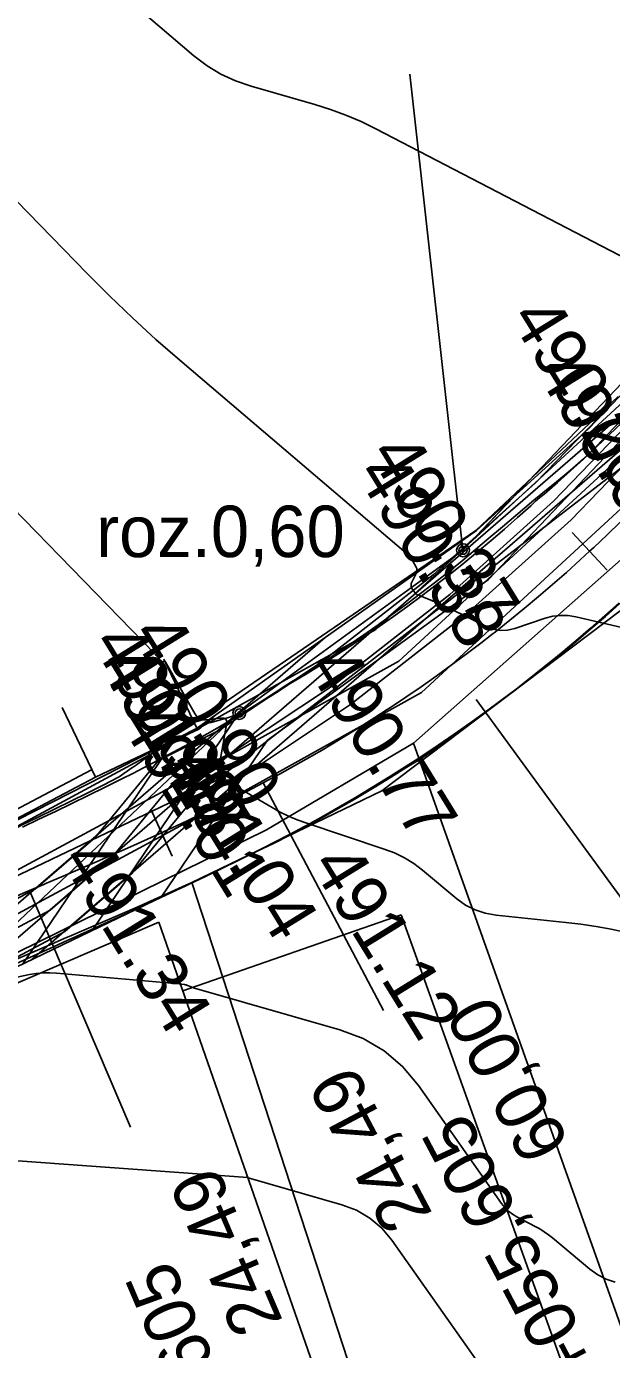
# Model space of a CAD drawing. Extents: x -636600 to -628587, y -1090963 to -1085869.
# Drawn here: x -629274.5 to -629251.8, y -1085984.8 to -1085933.3 of the extents above; entities that cross this region are included whole.
import ezdxf

# ---------------------------------------------------------------- set-up
doc = ezdxf.new("R2010")
doc.units = 0
for name, color, linetype in [('01_OBVOD PÚ', 7, 'Continuous'), ('01_PARCELY_NÁVRH_PC', 7, 'Continuous'), ('07_ELEKTRO', 7, 'Continuous'), ('07_OCH_P A POPISY TI', 7, 'Continuous'), ('07_PLYNOVOD', 7, 'Continuous'), ('07_SDĚLOVACÍ', 7, 'Continuous'), ('07_VODOVOD', 7, 'Continuous'), ('20', 7, 'Continuous'), ('23', 7, 'Continuous'), ('33', 7, 'Continuous'), ('40', 7, 'Continuous'), ('42', 7, 'Continuous'), ('53', 7, 'Continuous'), ('Ex_Major Contours', 7, 'Continuous'), ('Ex_Minor Contours', 7, 'Continuous'), ('HEKTOMETRY20', 7, 'Continuous'), ('HL_BODY', 7, 'Continuous'), ('koty_vše', 7, 'Continuous'), ('POLOMERY', 7, 'Continuous'), ('popis', 7, 'Continuous'), ('situace_osa', 7, 'Continuous'), ('situace_těleso', 7, 'Continuous'), ('situace_vozovka', 7, 'Continuous'), ('VRCHOLY', 7, 'Continuous')]:
    doc.layers.add(name, color=color, linetype=linetype)

msp = doc.modelspace()

# ---------------------------------------------------------------- linework, layer by layer
at = {"layer": '01_OBVOD PÚ'}
for points in [[(-629155.01, -1085907.367), (-629156.256, -1085907.727), (-629165.804, -1085910.346), (-629173.347, -1085912.35), (-629177.805, -1085913.411), (-629195.991, -1085915.596), (-629203.29, -1085916.168), (-629208.252, -1085915.919), (-629220.17, -1085915.312), (-629224.699, -1085915.078), (-629231.201, -1085923.503), (-629240.071, -1085935.001), (-629245.493, -1085941.466), (-629252.697, -1085948.984), (-629257.046, -1085952.941), (-629267.93, -1085960.629), (-629269.557, -1085961.458), (-629278.874, -1085966.203), (-629292.164, -1085971.594), (-629296.97, -1085973.575), (-629300.843, -1085975.792), (-629302.092, -1085979.972), (-629318.438, -1085984.147)], [(-629266.244, -1086057.957), (-629268.803, -1086050.997), (-629269.843, -1086048.172), (-629290.687, -1085986.561), (-629293.491, -1085977.856), (-629280.741, -1085972.694), (-629268.115, -1085966.609), (-629257.413, -1085999.399), (-629247.153, -1086029.228), (-629248.071, -1086029.796), (-629246.732, -1086033.353), (-629237.453, -1086057.957)]]:
    msp.add_lwpolyline(points, dxfattribs=at)
at = {"layer": '01_PARCELY_NÁVRH_PC'}
msp.add_lwpolyline([(-629316.364, -1085988.132), (-629296.619, -1085985.712), (-629293.491, -1085977.856), (-629280.741, -1085972.694), (-629268.115, -1085966.609), (-629260.726, -1085963.048), (-629250.835, -1085955.574), (-629239.092, -1085942.609), (-629224.409, -1085923.812), (-629231.201, -1085923.503), (-629240.071, -1085935.001), (-629245.493, -1085941.466), (-629252.697, -1085948.984), (-629257.046, -1085952.941), (-629267.93, -1085960.629), (-629269.557, -1085961.458), (-629278.874, -1085966.203), (-629292.164, -1085971.594), (-629296.97, -1085973.575), (-629300.843, -1085975.792), (-629302.092, -1085979.972), (-629318.438, -1085984.147)], dxfattribs=at)
at = {"layer": '07_ELEKTRO'}
for points in [[(-629220.42, -1085921.603), (-629257.564, -1085953.778), (-629257.663, -1085953.377)], [(-629257.564, -1085953.778), (-629277.793, -1085971.273)]]:
    msp.add_lwpolyline(points, dxfattribs=at)
at = {"layer": '07_OCH_P A POPISY TI'}
for points in [[(-629289.631, -1085976.293), (-629282.97, -1085972.177), (-629266.615, -1085963.364), (-629259.189, -1085959.233), (-629243.829, -1085945.088), (-629222.673, -1085920.382), (-629178.506, -1085918.51), (-629175.654, -1085932.991)], [(-629227.696, -1085919.057), (-629228.755, -1085922.658), (-629231.951, -1085928.064), (-629235.22, -1085932.607), (-629238.779, -1085936.608), (-629241.334, -1085939.589), (-629242.878, -1085941.253), (-629244.081, -1085942.792), (-629247.296, -1085946.362), (-629250.144, -1085949.185), (-629253.365, -1085952.522), (-629257.446, -1085956.186), (-629261.942, -1085959.701), (-629266.068, -1085962.444), (-629268.139, -1085963.469), (-629270.441, -1085966.264), (-629273.053, -1085968.514), (-629277.493, -1085970.882), (-629282.931, -1085973.369), (-629286.092, -1085974.86)], [(-629220.145, -1085922.687), (-629256.909, -1085954.534)], [(-629269.302, -1085967.181), (-629265.174, -1085961.085), (-629256.582, -1085954.835), (-629236.492, -1085933.709), (-629204.92, -1085924.311)], [(-629283.187, -1085968.887), (-629268.056, -1085960.733), (-629260.959, -1085956.785), (-629247.266, -1085944.175)], [(-629277.462, -1085968.599), (-629274.19, -1085966.854), (-629271.877, -1085964.861), (-629269.411, -1085961.866), (-629267.071, -1085960.707), (-629263.113, -1085958.079), (-629258.732, -1085954.653), (-629254.754, -1085951.081), (-629252.338, -1085948.578)], [(-629256.909, -1085954.534), (-629274.34, -1085969.609)], [(-629262.933, -1085957.099), (-629281.161, -1085972.864)], [(-629267.184, -1085960.103), (-629267.842, -1085960.657), (-629268.815, -1085961.111)], [(-629274.68, -1085969.773), (-629268.815, -1085961.111)]]:
    msp.add_lwpolyline(points, dxfattribs=at)
at = {"layer": '07_PLYNOVOD'}
msp.add_lwpolyline([(-629250.856, -1085948.482), (-629254.059, -1085951.801), (-629258.089, -1085955.419), (-629262.528, -1085958.89), (-629266.569, -1085961.575), (-629268.775, -1085962.668), (-629271.159, -1085965.563), (-629273.622, -1085967.684), (-629277.936, -1085969.985), (-629279.093, -1085967.409), (-629279.468, -1085966.782)], dxfattribs=at)
at = {"layer": '07_SDĚLOVACÍ'}
msp.add_lwpolyline([(-629255.597, -1085951.623), (-629257.575, -1085953.703), (-629266.269, -1085960.026), (-629271.991, -1085968.477)], dxfattribs=at)
at = {"layer": '07_VODOVOD'}
msp.add_lwpolyline([(-629294.765, -1085977.701), (-629283.72, -1085970.878), (-629267.335, -1085962.049), (-629260.074, -1085958.009), (-629244.911, -1085944.045), (-629223.388, -1085918.911), (-629177.284, -1085916.957), (-629174.472, -1085931.229)], dxfattribs=at)
at = {"layer": '20'}
for p, q in [((-629267.911, -1085960.641), (-629269.198, -1085957.931)), ((-629271.864, -1085962.519), (-629273.151, -1085959.809)), ((-629267.911, -1085960.641), (-629271.864, -1085962.519))]:
    msp.add_line(p, q, dxfattribs=at)
at = {"layer": '23'}
for p, q in [((-629251.548, -1085947.723), (-629257.074, -1085952.935)), ((-629257.074, -1085952.935), (-629267.847, -1085960.307)), ((-629272.013, -1085962.236), (-629279.023, -1085965.92)), ((-629271.864, -1085962.519), (-629278.874, -1085966.203)), ((-629280.657, -1085972.982), (-629269.395, -1085968.152)), ((-629269.395, -1085968.152), (-629262, -1085989.367)), ((-629268.462, -1085970.827), (-629259.977, -1085967.87)), ((-629259.977, -1085967.87), (-629249.084, -1085998.249))]:
    msp.add_line(p, q, dxfattribs=at)
at = {"layer": '33'}
for centre, radius in [((-629257.575, -1085953.703), 0.25), ((-629257.575, -1085953.703), 0.158), ((-629257.575, -1085953.703), 0.05), ((-629266.269, -1085960.026), 0.25), ((-629266.269, -1085960.026), 0.158), ((-629266.269, -1085960.026), 0.05)]:
    msp.add_circle(centre, radius, dxfattribs=at)
at = {"layer": '40'}
for p, q in [((-629259.499, -1085961.204), (-629244.495, -1085947.914)), ((-629250.538, -1085949.814), (-629267.19, -1085962.664)), ((-629265.213, -1085964.57), (-629259.499, -1085961.204)), ((-629267.19, -1085962.664), (-629282.379, -1085969.909)), ((-629280.93, -1085972.293), (-629265.213, -1085964.57))]:
    msp.add_line(p, q, dxfattribs=at)
at = {"layer": '42'}
msp.add_line((-629246.64, -1085997.315), (-629259.499, -1085961.204), dxfattribs=at)
at = {"layer": '53'}
for p, q in [((-629237.303, -1085932.386), (-629257.575, -1085953.703)), ((-629257.575, -1085953.703), (-629266.269, -1085960.026))]:
    msp.add_line(p, q, dxfattribs=at)
for points in [[(-629257.575, -1085953.703), (-629259.641, -1085935.202)], [(-629287.29, -1085979.843), (-629266.269, -1085960.026)]]:
    msp.add_lwpolyline(points, dxfattribs=at)
at = {"layer": 'Ex_Major Contours'}
msp.add_lwpolyline([(-629248.807, -1085943.633), (-629260.957, -1085937.325), (-629261.534, -1085937.043), (-629262.123, -1085936.792), (-629262.725, -1085936.57), (-629263.337, -1085936.379), (-629265.813, -1085935.674), (-629266.416, -1085935.467), (-629266.987, -1085935.2), (-629267.525, -1085934.873), (-629268.031, -1085934.486), (-629271.217, -1085931.768)], dxfattribs=at)
at = {"layer": 'Ex_Minor Contours'}
for points in [[(-629241.841, -1085958.921), (-629253.191, -1085956.29), (-629253.491, -1085956.241), (-629253.79, -1085956.234), (-629254.086, -1085956.269), (-629254.38, -1085956.346), (-629255.555, -1085956.738), (-629255.845, -1085956.806), (-629256.131, -1085956.816), (-629256.413, -1085956.767), (-629256.69, -1085956.659), (-629258.087, -1085955.965), (-629258.216, -1085955.902), (-629258.346, -1085955.843), (-629258.477, -1085955.785), (-629258.609, -1085955.73), (-629259.336, -1085955.438), (-629259.369, -1085955.422), (-629259.4, -1085955.401), (-629259.426, -1085955.377), (-629259.45, -1085955.348), (-629259.558, -1085955.195), (-629259.568, -1085955.178), (-629259.576, -1085955.16), (-629259.582, -1085955.142), (-629259.585, -1085955.122), (-629259.592, -1085955.042), (-629259.592, -1085955.022), (-629259.59, -1085955.003), (-629259.585, -1085954.984), (-629259.577, -1085954.966), (-629259.397, -1085954.608), (-629259.373, -1085954.544), (-629259.365, -1085954.481), (-629259.374, -1085954.418), (-629259.4, -1085954.355), (-629259.535, -1085954.103), (-629259.571, -1085954.042), (-629259.613, -1085953.985), (-629259.659, -1085953.932), (-629259.711, -1085953.884), (-629268.581, -1085946.319), (-629269.511, -1085945.507), (-629270.421, -1085944.675), (-629271.312, -1085943.822), (-629272.183, -1085942.949), (-629276.318, -1085938.708)], [(-629251.226, -1085968.554), (-629251.81, -1085968.428), (-629252.398, -1085968.321), (-629252.988, -1085968.232), (-629253.582, -1085968.162), (-629256.291, -1085967.884), (-629256.71, -1085967.811), (-629257.103, -1085967.68), (-629257.472, -1085967.49), (-629257.817, -1085967.243), (-629259.148, -1085966.137), (-629259.49, -1085965.878), (-629259.852, -1085965.655), (-629260.233, -1085965.466), (-629260.634, -1085965.312), (-629263.679, -1085964.3), (-629264.019, -1085964.177), (-629264.351, -1085964.036), (-629264.676, -1085963.879), (-629264.992, -1085963.704), (-629266.834, -1085962.624), (-629266.852, -1085962.614), (-629266.87, -1085962.604), (-629266.888, -1085962.594), (-629266.906, -1085962.585), (-629267.011, -1085962.533), (-629267.022, -1085962.528), (-629267.032, -1085962.524), (-629267.035, -1085962.523), (-629267.037, -1085962.521), (-629267.039, -1085962.519), (-629267.041, -1085962.517), (-629267.089, -1085962.449), (-629267.096, -1085962.436), (-629267.101, -1085962.423), (-629267.102, -1085962.409), (-629267.101, -1085962.395), (-629266.762, -1085960.474), (-629266.758, -1085960.353), (-629266.796, -1085960.271), (-629266.876, -1085960.228), (-629266.997, -1085960.224), (-629267.565, -1085960.288), (-629267.698, -1085960.286), (-629267.813, -1085960.249), (-629267.91, -1085960.178), (-629267.99, -1085960.071), (-629269.152, -1085958.024), (-629269.16, -1085958.013), (-629269.17, -1085958.007), (-629269.181, -1085958.007), (-629269.194, -1085958.013), (-629269.255, -1085958.05), (-629269.264, -1085958.054), (-629269.272, -1085958.054), (-629269.28, -1085958.051), (-629269.286, -1085958.044), (-629269.311, -1085958.009), (-629269.318, -1085958), (-629269.324, -1085957.991), (-629269.331, -1085957.983), (-629269.338, -1085957.974), (-629269.452, -1085957.838), (-629269.474, -1085957.813), (-629269.496, -1085957.788), (-629269.519, -1085957.764), (-629269.542, -1085957.74), (-629279.272, -1085947.76)], [(-629275.57, -1085970.432), (-629274.421, -1085970.193), (-629274.16, -1085970.148), (-629273.897, -1085970.123), (-629273.633, -1085970.117), (-629273.369, -1085970.131), (-629268.611, -1085970.552), (-629268.584, -1085970.555), (-629268.556, -1085970.558), (-629268.529, -1085970.562), (-629268.502, -1085970.566), (-629268.394, -1085970.583), (-629268.367, -1085970.588), (-629268.341, -1085970.595), (-629268.314, -1085970.603), (-629268.289, -1085970.612), (-629268.144, -1085970.668), (-629268.111, -1085970.681), (-629268.078, -1085970.692), (-629268.045, -1085970.703), (-629268.011, -1085970.713), (-629262.356, -1085972.337), (-629261.45, -1085972.678), (-629260.64, -1085973.153), (-629259.924, -1085973.762), (-629259.304, -1085974.506), (-629256.071, -1085979.084), (-629255.946, -1085979.24), (-629255.806, -1085979.379), (-629255.651, -1085979.499), (-629255.48, -1085979.602), (-629254.765, -1085979.978), (-629254.589, -1085980.076), (-629254.419, -1085980.183), (-629254.255, -1085980.299), (-629254.097, -1085980.424), (-629252.639, -1085981.636), (-629252.333, -1085981.855), (-629252.006, -1085982.023), (-629251.657, -1085982.139)], [(-629253.679, -1085989.948), (-629260.34, -1085980.515), (-629260.735, -1085980.042), (-629261.191, -1085979.653), (-629261.708, -1085979.351), (-629262.285, -1085979.133), (-629265.928, -1085978.087), (-629265.931, -1085978.086), (-629265.934, -1085978.083), (-629265.937, -1085978.076), (-629265.939, -1085978.074), (-629265.943, -1085978.072), (-629276.68, -1085977.298)]]:
    msp.add_lwpolyline(points, dxfattribs=at)
at = {"layer": 'HEKTOMETRY20'}
for points in [[(-629251.973, -1085954.475), (-629253.332, -1085953.008)], [(-629268.874, -1085965.587), (-629269.707, -1085963.769)]]:
    msp.add_lwpolyline(points, dxfattribs=at)
at = {"layer": 'HL_BODY'}
for points in [[(-629265.345, -1085962.744), (-629260.666, -1085971.582)], [(-629274.426, -1085966.924), (-629270.499, -1085976.121)]]:
    msp.add_lwpolyline(points, dxfattribs=at)
at = {"layer": 'POLOMERY'}
for points in [[(-629265.345, -1085962.744), (-629260.666, -1085971.582)], [(-629274.426, -1085966.924), (-629270.499, -1085976.121)]]:
    msp.add_lwpolyline(points, dxfattribs=at)
at = {"layer": 'situace_osa'}
msp.add_lwpolyline([(-629251.453, -1085952.599), (-629251.97, -1085953.099), (-629252.493, -1085953.593), (-629252.652, -1085953.741), (-629252.823, -1085953.899), (-629253.022, -1085954.081), (-629253.557, -1085954.562), (-629254.097, -1085955.036), (-629254.643, -1085955.504), (-629255.195, -1085955.966), (-629255.752, -1085956.421), (-629256.314, -1085956.869), (-629256.458, -1085956.982), (-629256.882, -1085957.31), (-629257.455, -1085957.745), (-629258.034, -1085958.172), (-629258.617, -1085958.593), (-629259.205, -1085959.007), (-629259.799, -1085959.413), (-629260.397, -1085959.813), (-629260.521, -1085959.894), (-629260.999, -1085960.205), (-629261.607, -1085960.59), (-629262.219, -1085960.967), (-629262.836, -1085961.338), (-629262.962, -1085961.413), (-629263.457, -1085961.701), (-629264.082, -1085962.056), (-629264.711, -1085962.404), (-629264.812, -1085962.458), (-629265.345, -1085962.744), (-629265.978, -1085963.075), (-629266.615, -1085963.398), (-629267.255, -1085963.715), (-629267.898, -1085964.026), (-629268.544, -1085964.332), (-629269.192, -1085964.632), (-629269.291, -1085964.678), (-629269.842, -1085964.929), (-629270.493, -1085965.221), (-629271.147, -1085965.51), (-629271.801, -1085965.796), (-629272.457, -1085966.08), (-629273.113, -1085966.362), (-629273.769, -1085966.643), (-629273.87, -1085966.686), (-629274.426, -1085966.924), (-629276.514, -1085967.816)], dxfattribs=at)
at = {"layer": 'situace_těleso'}
for points in [[(-629267.671, -1085960.447), (-629267.36, -1085960.39), (-629266.694, -1085960.196), (-629266.134, -1085960.02), (-629266.041, -1085959.963), (-629265.458, -1085959.6), (-629264.88, -1085959.23), (-629264.424, -1085958.932), (-629264.304, -1085958.859), (-629263.721, -1085958.5), (-629263.143, -1085958.133), (-629262.569, -1085957.76), (-629262.117, -1085957.459), (-629262, -1085957.38), (-629261.435, -1085956.994), (-629260.876, -1085956.6), (-629260.321, -1085956.2), (-629259.769, -1085955.795), (-629259.222, -1085955.385), (-629258.679, -1085954.969), (-629258.279, -1085954.654), (-629258.142, -1085954.546), (-629257.611, -1085954.115), (-629257.085, -1085953.679), (-629256.564, -1085953.235), (-629256.043, -1085952.793), (-629255.518, -1085952.355), (-629254.997, -1085951.911), (-629254.803, -1085951.745), (-629254.63, -1085951.606), (-629254.468, -1085951.475), (-629253.938, -1085951.04), (-629253.411, -1085950.599), (-629252.891, -1085950.153), (-629252.403, -1085949.673), (-629251.926, -1085949.178), (-629251.453, -1085948.675)], [(-629251.477, -1085955.777), (-629252.035, -1085956.273), (-629252.6, -1085956.762), (-629253.171, -1085957.243), (-629253.748, -1085957.717), (-629254.33, -1085958.183), (-629254.919, -1085958.642), (-629255.069, -1085958.758), (-629255.511, -1085959.096), (-629256.101, -1085959.553), (-629256.696, -1085960.003), (-629257.297, -1085960.447), (-629257.902, -1085960.884), (-629258.512, -1085961.314), (-629259.127, -1085961.739), (-629259.253, -1085961.828), (-629259.759, -1085962.137), (-629260.391, -1085962.534), (-629261.029, -1085962.923), (-629261.67, -1085963.305), (-629261.802, -1085963.382), (-629262.316, -1085963.679), (-629262.966, -1085964.047), (-629263.62, -1085964.407), (-629263.724, -1085964.463), (-629264.278, -1085964.76), (-629264.938, -1085965.095), (-629265.603, -1085965.415), (-629266.265, -1085965.738), (-629266.927, -1085966.056), (-629267.586, -1085966.377), (-629268.244, -1085966.694), (-629268.345, -1085966.742), (-629268.903, -1085967.007), (-629269.561, -1085967.315), (-629270.219, -1085967.62), (-629270.876, -1085967.922), (-629271.532, -1085968.221), (-629272.188, -1085968.518), (-629272.841, -1085968.814), (-629272.941, -1085968.859), (-629273.493, -1085969.108), (-629275.563, -1085970.042)], [(-629269.255, -1085961.304), (-629267.93, -1085960.629), (-629267.671, -1085960.447)], [(-629289.746, -1085970.613), (-629289.63, -1085970.63), (-629289.215, -1085970.5), (-629288.629, -1085970.317), (-629288.039, -1085970.133), (-629283.965, -1085968.509), (-629279.373, -1085966.529), (-629279.282, -1085966.497), (-629277.422, -1085965.69), (-629275.379, -1085964.693), (-629274.833, -1085964.431), (-629274.735, -1085964.384), (-629274.094, -1085964.076), (-629273.455, -1085963.767), (-629272.819, -1085963.457), (-629272.186, -1085963.146), (-629271.557, -1085962.832), (-629270.935, -1085962.508), (-629270.443, -1085962.163), (-629270.355, -1085962.101), (-629269.781, -1085961.69), (-629269.255, -1085961.304)]]:
    msp.add_lwpolyline(points, dxfattribs=at)
at = {"layer": 'situace_vozovka'}
for points in [[(-629251.391, -1085948.734), (-629251.888, -1085949.215), (-629252.386, -1085949.689), (-629252.888, -1085950.157), (-629253.394, -1085950.617), (-629253.907, -1085951.073), (-629254.425, -1085951.522), (-629254.583, -1085951.657), (-629254.752, -1085951.8), (-629254.941, -1085951.973), (-629255.45, -1085952.431), (-629255.965, -1085952.883), (-629256.485, -1085953.329), (-629257.01, -1085953.769), (-629257.541, -1085954.202), (-629258.077, -1085954.629), (-629258.214, -1085954.737), (-629258.618, -1085955.049), (-629259.164, -1085955.463), (-629259.714, -1085955.871), (-629260.27, -1085956.271), (-629260.83, -1085956.665), (-629261.395, -1085957.053), (-629261.965, -1085957.433), (-629262.083, -1085957.511), (-629262.539, -1085957.807), (-629263.118, -1085958.173), (-629263.701, -1085958.533), (-629264.288, -1085958.886), (-629264.409, -1085958.957), (-629264.868, -1085959.251), (-629265.45, -1085959.615), (-629266.036, -1085959.972), (-629266.13, -1085960.028), (-629266.627, -1085960.322), (-629267.22, -1085960.663), (-629267.818, -1085960.999), (-629268.422, -1085961.33), (-629269.031, -1085961.657), (-629269.646, -1085961.979), (-629270.265, -1085962.298), (-629270.36, -1085962.346), (-629270.888, -1085962.613), (-629271.515, -1085962.926), (-629272.146, -1085963.236), (-629272.781, -1085963.545), (-629273.418, -1085963.852), (-629274.058, -1085964.158), (-629274.701, -1085964.465)], [(-629251.507, -1085955.744), (-629252.062, -1085956.243), (-629252.622, -1085956.736), (-629253.189, -1085957.221), (-629253.761, -1085957.7), (-629254.339, -1085958.172), (-629254.923, -1085958.637), (-629255.072, -1085958.754), (-629255.512, -1085959.095), (-629256.107, -1085959.546), (-629256.707, -1085959.989), (-629257.312, -1085960.426), (-629257.922, -1085960.855), (-629258.538, -1085961.277), (-629259.158, -1085961.691), (-629259.287, -1085961.776), (-629259.784, -1085962.098), (-629260.414, -1085962.497), (-629261.049, -1085962.889), (-629261.689, -1085963.274), (-629261.82, -1085963.351), (-629262.333, -1085963.65), (-629262.982, -1085964.019), (-629263.635, -1085964.38), (-629263.739, -1085964.436), (-629264.292, -1085964.733), (-629264.948, -1085965.075), (-629265.606, -1085965.41), (-629266.266, -1085965.736), (-629266.927, -1085966.056), (-629267.589, -1085966.369), (-629268.252, -1085966.677), (-629268.353, -1085966.723), (-629268.915, -1085966.979), (-629269.578, -1085967.276), (-629270.241, -1085967.57), (-629270.903, -1085967.859), (-629271.565, -1085968.146), (-629272.226, -1085968.43), (-629272.885, -1085968.712), (-629272.985, -1085968.755), (-629273.543, -1085968.993), (-629275.631, -1085969.885)]]:
    msp.add_lwpolyline(points, dxfattribs=at)
at = {"layer": 'VRCHOLY'}
msp.add_lwpolyline([(-629257.058, -1085959.508), (-629245.263, -1085975.659)], dxfattribs=at)

# ---------------------------------------------------------------- texts
at = {"layer": 'HL_BODY'}
for s, rotation, p in [('KP0+055,605', 117.8977, (-629249.872, -1085989.833)), ('PT0+065,605', 113.1231, (-629262.592, -1085996.028))]:
    msp.add_text(s, height=2, rotation=rotation, dxfattribs=at).set_placement(p)
at = {"layer": 'koty_vše'}
for s, p in [('490.20', (-629255.787, -1085944.668)), ('490.05', (-629254.777, -1085946.759)), ('490.37', (-629261.266, -1085949.954)), ('490.38', (-629261.767, -1085950.722)), ('490.90', (-629270.511, -1085956.965)), ('490.99', (-629272.048, -1085957.313)), ('491.08', (-629271.783, -1085958.14)), ('491.27', (-629271.76, -1085958.216)), ('490.77', (-629263.692, -1085958.223)), ('491.01', (-629270.96, -1085960.366)), ('491.04', (-629269.108, -1085962.071)), ('491.34', (-629273.244, -1085965.727)), ('491.12', (-629263.528, -1085965.927))]:
    msp.add_text(s, height=2, rotation=301.7087, dxfattribs=at).set_placement(p)
at = {"layer": 'POLOMERY'}
for s, rotation, p in [('60,00', 117.8977, (-629253.388, -1085976.781)), ('24,49', 117.8977, (-629258.735, -1085979.504)), ('24,49', 113.1231, (-629264.557, -1085983.669))]:
    msp.add_text(s, height=2, rotation=rotation, dxfattribs=at).set_placement(p)
at = {"layer": 'popis'}
msp.add_text('roz.0,60', height=2, dxfattribs=at).set_placement((-629271.833, -1085953.969))

doc.saveas('drawing.dxf')
